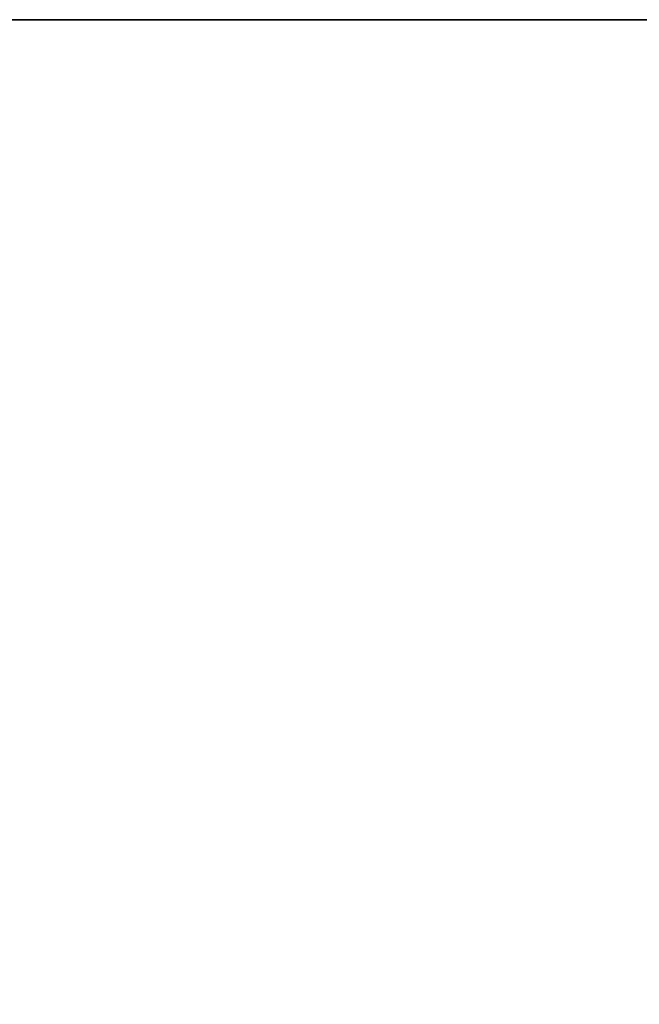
# Model space of a CAD drawing. Header units: millimetres. Extents: x -508 to 6708, y -115 to 193.
# Tile 721 of 1056: x 2494 to 2528, y 120 to 174. Entities that reach past the tile are written whole.
import ezdxf

# ---------------------------------------------------------------- set-up
doc = ezdxf.new("R2010")
doc.units = ezdxf.units.MM
doc.layers.add('151', color=7, linetype='Continuous', true_color=0xffffff)

# ---------------------------------------------------------------- blocks, each defined once
blk = doc.blocks.new('UG_SURFACE_003')
at = {"layer": '151', "color": 252, "linetype": 'Continuous', "lineweight": 35}
for points in [[(2392.5, -10, -7.75), (2392.5, 174.4, -7.75), (2542.5, 174.4, -7.75), (2542.5, -10, -7.75)], [(2392.5, 174.4, 2215.25), (3607.5, 174.4, 2215.25), (3457.5, 174.4, 2065.25), (2542.5, 174.4, 2065.25)], [(2542.5, 174.4, 2065.25), (2542.5, 174.4, -7.75), (2392.5, 174.4, -7.75), (2392.5, 174.4, 2215.25)], [(3607.5, -10, 2215.25), (3607.5, 174.4, 2215.25), (2392.5, 174.4, 2215.25), (2392.5, -10, 2215.25)]]:
    blk.add_3dface(points, dxfattribs=at)

msp = doc.modelspace()

# ---------------------------------------------------------------- linework, layer by layer
at = {"layer": '151', "color": 253, "linetype": 'Continuous', "lineweight": -3}
for p, q in [((2392.5, 174.4, 2215.25), (3607.5, 174.4, 2215.25)), ((2392.5, 174.4, -7.75), (2542.5, 174.4, -7.75))]:
    msp.add_line(p, q, dxfattribs=at)

# ---------------------------------------------------------------- block references
msp.add_blockref('UG_SURFACE_003', (0, 0), dxfattribs=at)

doc.saveas('drawing.dxf')
